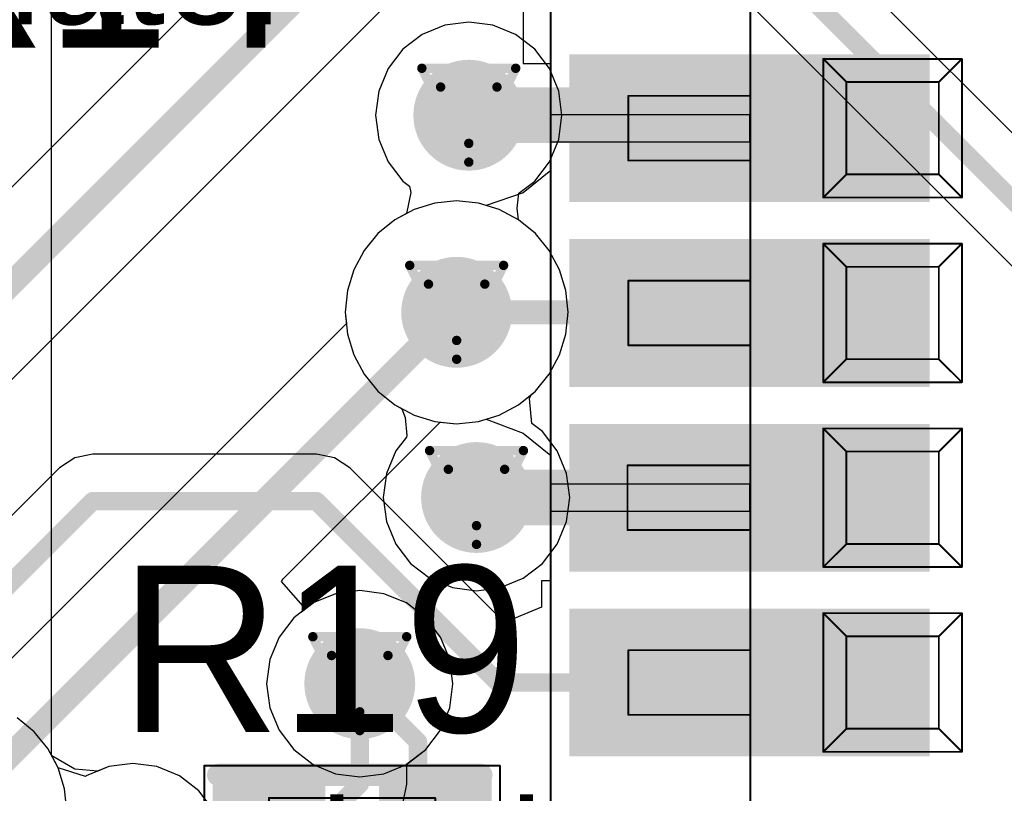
# Model space of a CAD drawing. Header units: millimetres. Extents: x 138 to 555, y 26 to 334.
# Tile 683 of 713: x 356.6 to 361.92, y 292.41 to 296.59. Entities that reach past the tile are written whole.
import ezdxf

# ---------------------------------------------------------------- set-up
doc = ezdxf.new("R2010")
doc.units = ezdxf.units.MM
for name, color, linetype in [('BottomLayer', 5, 'Continuous'), ('DrillDrawing', 1, 'Continuous'), ('Mechanical20', 56, 'Continuous'), ('Mechanical27', 56, 'Continuous'), ('MidLayer1', 16, 'Continuous'), ('MidLayer2', 76, 'Continuous'), ('MidLayer3', 90, 'Continuous'), ('MidLayer4', 156, 'Continuous'), ('MultiLayer', 9, 'Continuous'), ('TopLayer', 1, 'Continuous'), ('TopOverlay', 2, 'Continuous'), ('TopPaste', 8, 'Continuous'), ('TopSolder', 216, 'Continuous'), ('ViaHoleLayer', 16, 'Continuous')]:
    doc.layers.add(name, color=color, linetype=linetype)

# ---------------------------------------------------------------- blocks, each defined once
blk = doc.blocks.new('CON_SAMTEC_CLM_120_02_L_D_R__________C______503')
at = {"layer": 'Mechanical20', "const_width": 0.01}
blk.add_lwpolyline([(-2.35, -10.45), (-2.35, 10.45)], dxfattribs=at)
at = {"layer": 'Mechanical27', "const_width": 0.01}
for points in [[(-1.27, -10.215), (-1.27, 10.215)], [(-0.875, 6.125), (-0.875, 6.875)], [(-0.875, 6.875), (-0.125, 6.875)], [(-0.875, 6.875), (-0.75, 6.75)], [(-0.25, 6.75), (-0.125, 6.875)], [(-0.125, 6.125), (-0.125, 6.875)], [(-0.75, 6.75), (-0.25, 6.75)], [(-0.75, 6.25), (-0.75, 6.75)], [(-0.25, 6.25), (-0.25, 6.75)], [(-1.93, 6.675), (-1.275, 6.675)], [(-1.93, 6.325), (-1.93, 6.675)], [(-1.93, 6.325), (-1.275, 6.325)], [(-0.875, 6.125), (-0.75, 6.25)], [(-0.75, 6.25), (-0.25, 6.25)], [(-0.25, 6.25), (-0.125, 6.125)], [(-0.875, 6.125), (-0.125, 6.125)], [(-0.875, 5.125), (-0.875, 5.875)], [(-0.875, 5.875), (-0.125, 5.875)], [(-0.875, 5.875), (-0.75, 5.75)], [(-0.25, 5.75), (-0.125, 5.875)], [(-0.125, 5.125), (-0.125, 5.875)], [(-0.75, 5.75), (-0.25, 5.75)], [(-0.75, 5.25), (-0.75, 5.75)], [(-0.25, 5.25), (-0.25, 5.75)], [(-1.93, 5.325), (-1.93, 5.675)], [(-1.93, 5.675), (-1.275, 5.675)], [(-1.93, 5.325), (-1.275, 5.325)], [(-0.875, 5.125), (-0.75, 5.25)], [(-0.75, 5.25), (-0.25, 5.25)], [(-0.25, 5.25), (-0.125, 5.125)], [(-0.875, 5.125), (-0.125, 5.125)], [(-0.875, 4.125), (-0.875, 4.875)], [(-0.875, 4.875), (-0.125, 4.875)], [(-0.875, 4.875), (-0.75, 4.75)], [(-0.25, 4.75), (-0.125, 4.875)], [(-0.125, 4.125), (-0.125, 4.875)], [(-0.75, 4.75), (-0.25, 4.75)], [(-0.75, 4.25), (-0.75, 4.75)], [(-0.25, 4.25), (-0.25, 4.75)], [(-1.935, 4.325), (-1.935, 4.675)], [(-1.935, 4.675), (-1.28, 4.675)], [(-1.935, 4.325), (-1.28, 4.325)], [(-0.875, 4.125), (-0.75, 4.25)], [(-0.75, 4.25), (-0.25, 4.25)], [(-0.25, 4.25), (-0.125, 4.125)], [(-0.875, 4.125), (-0.125, 4.125)], [(-0.875, 3.125), (-0.875, 3.875)], [(-0.875, 3.875), (-0.125, 3.875)], [(-0.875, 3.875), (-0.75, 3.75)], [(-0.25, 3.75), (-0.125, 3.875)], [(-0.125, 3.125), (-0.125, 3.875)], [(-0.75, 3.75), (-0.25, 3.75)], [(-0.75, 3.25), (-0.75, 3.75)], [(-0.25, 3.25), (-0.25, 3.75)], [(-1.93, 3.325), (-1.93, 3.675)], [(-1.93, 3.675), (-1.275, 3.675)], [(-1.93, 3.325), (-1.275, 3.325)], [(-0.875, 3.125), (-0.75, 3.25)], [(-0.75, 3.25), (-0.25, 3.25)], [(-0.25, 3.25), (-0.125, 3.125)], [(-0.875, 3.125), (-0.125, 3.125)]]:
    blk.add_lwpolyline(points, dxfattribs=at)
at = {"layer": 'Mechanical27', "const_width": 0.005}
for points in [[(-0.8775, 6.875, 1), (-0.8725, 6.875, 1)], [(-0.8775, 6.875, 1), (-0.8725, 6.875, 1)], [(-0.8775, 6.875, 1), (-0.8725, 6.875, 1)], [(-0.1275, 6.875, 1), (-0.1225, 6.875, 1)], [(-0.1275, 6.875, 1), (-0.1225, 6.875, 1)], [(-0.1275, 6.875, 1), (-0.1225, 6.875, 1)], [(-0.7525, 6.75, 1), (-0.7475, 6.75, 1)], [(-0.7525, 6.75, 1), (-0.7475, 6.75, 1)], [(-0.7525, 6.75, 1), (-0.7475, 6.75, 1)], [(-0.2525, 6.75, 1), (-0.2475, 6.75, 1)], [(-0.2525, 6.75, 1), (-0.2475, 6.75, 1)], [(-0.2525, 6.75, 1), (-0.2475, 6.75, 1)], [(-1.9325, 6.675, 1), (-1.9275, 6.675, 1)], [(-1.9325, 6.675, 1), (-1.9275, 6.675, 1)], [(-1.2775, 6.675, 1), (-1.2725, 6.675, 1)], [(-1.9325, 6.325, 1), (-1.9275, 6.325, 1)], [(-1.9325, 6.325, 1), (-1.9275, 6.325, 1)], [(-1.2775, 6.325, 1), (-1.2725, 6.325, 1)], [(-0.7525, 6.25, 1), (-0.7475, 6.25, 1)], [(-0.7525, 6.25, 1), (-0.7475, 6.25, 1)], [(-0.7525, 6.25, 1), (-0.7475, 6.25, 1)], [(-0.2525, 6.25, 1), (-0.2475, 6.25, 1)], [(-0.2525, 6.25, 1), (-0.2475, 6.25, 1)], [(-0.2525, 6.25, 1), (-0.2475, 6.25, 1)], [(-0.8775, 6.125, 1), (-0.8725, 6.125, 1)], [(-0.8775, 6.125, 1), (-0.8725, 6.125, 1)], [(-0.8775, 6.125, 1), (-0.8725, 6.125, 1)], [(-0.1275, 6.125, 1), (-0.1225, 6.125, 1)], [(-0.1275, 6.125, 1), (-0.1225, 6.125, 1)], [(-0.1275, 6.125, 1), (-0.1225, 6.125, 1)], [(-0.8775, 5.875, 1), (-0.8725, 5.875, 1)], [(-0.8775, 5.875, 1), (-0.8725, 5.875, 1)], [(-0.8775, 5.875, 1), (-0.8725, 5.875, 1)], [(-0.1275, 5.875, 1), (-0.1225, 5.875, 1)], [(-0.1275, 5.875, 1), (-0.1225, 5.875, 1)], [(-0.1275, 5.875, 1), (-0.1225, 5.875, 1)], [(-0.7525, 5.75, 1), (-0.7475, 5.75, 1)], [(-0.7525, 5.75, 1), (-0.7475, 5.75, 1)], [(-0.7525, 5.75, 1), (-0.7475, 5.75, 1)], [(-0.2525, 5.75, 1), (-0.2475, 5.75, 1)], [(-0.2525, 5.75, 1), (-0.2475, 5.75, 1)], [(-0.2525, 5.75, 1), (-0.2475, 5.75, 1)], [(-1.9325, 5.675, 1), (-1.9275, 5.675, 1)], [(-1.9325, 5.675, 1), (-1.9275, 5.675, 1)], [(-1.2775, 5.675, 1), (-1.2725, 5.675, 1)], [(-1.9325, 5.325, 1), (-1.9275, 5.325, 1)], [(-1.9325, 5.325, 1), (-1.9275, 5.325, 1)], [(-1.2775, 5.325, 1), (-1.2725, 5.325, 1)], [(-0.7525, 5.25, 1), (-0.7475, 5.25, 1)], [(-0.7525, 5.25, 1), (-0.7475, 5.25, 1)], [(-0.7525, 5.25, 1), (-0.7475, 5.25, 1)], [(-0.2525, 5.25, 1), (-0.2475, 5.25, 1)], [(-0.2525, 5.25, 1), (-0.2475, 5.25, 1)], [(-0.2525, 5.25, 1), (-0.2475, 5.25, 1)], [(-0.8775, 5.125, 1), (-0.8725, 5.125, 1)], [(-0.8775, 5.125, 1), (-0.8725, 5.125, 1)], [(-0.8775, 5.125, 1), (-0.8725, 5.125, 1)], [(-0.1275, 5.125, 1), (-0.1225, 5.125, 1)], [(-0.1275, 5.125, 1), (-0.1225, 5.125, 1)], [(-0.1275, 5.125, 1), (-0.1225, 5.125, 1)], [(-0.8775, 4.875, 1), (-0.8725, 4.875, 1)], [(-0.8775, 4.875, 1), (-0.8725, 4.875, 1)], [(-0.8775, 4.875, 1), (-0.8725, 4.875, 1)], [(-0.1275, 4.875, 1), (-0.1225, 4.875, 1)], [(-0.1275, 4.875, 1), (-0.1225, 4.875, 1)], [(-0.1275, 4.875, 1), (-0.1225, 4.875, 1)], [(-0.7525, 4.75, 1), (-0.7475, 4.75, 1)], [(-0.7525, 4.75, 1), (-0.7475, 4.75, 1)], [(-0.7525, 4.75, 1), (-0.7475, 4.75, 1)], [(-0.2525, 4.75, 1), (-0.2475, 4.75, 1)], [(-0.2525, 4.75, 1), (-0.2475, 4.75, 1)], [(-0.2525, 4.75, 1), (-0.2475, 4.75, 1)], [(-1.9375, 4.675, 1), (-1.9325, 4.675, 1)], [(-1.9375, 4.675, 1), (-1.9325, 4.675, 1)], [(-1.2825, 4.675, 1), (-1.2775, 4.675, 1)], [(-1.9375, 4.325, 1), (-1.9325, 4.325, 1)], [(-1.9375, 4.325, 1), (-1.9325, 4.325, 1)], [(-1.2825, 4.325, 1), (-1.2775, 4.325, 1)], [(-0.7525, 4.25, 1), (-0.7475, 4.25, 1)], [(-0.7525, 4.25, 1), (-0.7475, 4.25, 1)], [(-0.7525, 4.25, 1), (-0.7475, 4.25, 1)], [(-0.2525, 4.25, 1), (-0.2475, 4.25, 1)], [(-0.2525, 4.25, 1), (-0.2475, 4.25, 1)], [(-0.2525, 4.25, 1), (-0.2475, 4.25, 1)], [(-0.8775, 4.125, 1), (-0.8725, 4.125, 1)], [(-0.8775, 4.125, 1), (-0.8725, 4.125, 1)], [(-0.8775, 4.125, 1), (-0.8725, 4.125, 1)], [(-0.1275, 4.125, 1), (-0.1225, 4.125, 1)], [(-0.1275, 4.125, 1), (-0.1225, 4.125, 1)], [(-0.1275, 4.125, 1), (-0.1225, 4.125, 1)], [(-0.8775, 3.875, 1), (-0.8725, 3.875, 1)], [(-0.8775, 3.875, 1), (-0.8725, 3.875, 1)], [(-0.8775, 3.875, 1), (-0.8725, 3.875, 1)], [(-0.1275, 3.875, 1), (-0.1225, 3.875, 1)], [(-0.1275, 3.875, 1), (-0.1225, 3.875, 1)], [(-0.1275, 3.875, 1), (-0.1225, 3.875, 1)], [(-0.7525, 3.75, 1), (-0.7475, 3.75, 1)], [(-0.7525, 3.75, 1), (-0.7475, 3.75, 1)], [(-0.7525, 3.75, 1), (-0.7475, 3.75, 1)], [(-0.2525, 3.75, 1), (-0.2475, 3.75, 1)], [(-0.2525, 3.75, 1), (-0.2475, 3.75, 1)], [(-0.2525, 3.75, 1), (-0.2475, 3.75, 1)], [(-1.9325, 3.675, 1), (-1.9275, 3.675, 1)], [(-1.9325, 3.675, 1), (-1.9275, 3.675, 1)], [(-1.2775, 3.675, 1), (-1.2725, 3.675, 1)], [(-1.9325, 3.325, 1), (-1.9275, 3.325, 1)], [(-1.9325, 3.325, 1), (-1.9275, 3.325, 1)], [(-1.2775, 3.325, 1), (-1.2725, 3.325, 1)], [(-0.7525, 3.25, 1), (-0.7475, 3.25, 1)], [(-0.7525, 3.25, 1), (-0.7475, 3.25, 1)], [(-0.7525, 3.25, 1), (-0.7475, 3.25, 1)], [(-0.2525, 3.25, 1), (-0.2475, 3.25, 1)], [(-0.2525, 3.25, 1), (-0.2475, 3.25, 1)], [(-0.2525, 3.25, 1), (-0.2475, 3.25, 1)], [(-0.8775, 3.125, 1), (-0.8725, 3.125, 1)], [(-0.8775, 3.125, 1), (-0.8725, 3.125, 1)], [(-0.8775, 3.125, 1), (-0.8725, 3.125, 1)], [(-0.1275, 3.125, 1), (-0.1225, 3.125, 1)], [(-0.1275, 3.125, 1), (-0.1225, 3.125, 1)], [(-0.1275, 3.125, 1), (-0.1225, 3.125, 1)]]:
    blk.add_lwpolyline(points, format="xyb", close=True, dxfattribs=at)
at = {"layer": 'TopLayer'}
for points in [[(-0.35, 6.85), (-2.2, 6.85), (-0.35, 6.15), (-2.2, 6.15)], [(-0.35, 5.85), (-2.2, 5.85), (-0.35, 5.15), (-2.2, 5.15)], [(-0.35, 4.85), (-2.2, 4.85), (-0.35, 4.15), (-2.2, 4.15)], [(-0.35, 3.85), (-2.2, 3.85), (-0.35, 3.15), (-2.2, 3.15)]]:
    blk.add_solid(points, dxfattribs=at)
at = {"layer": 'TopPaste'}
for points in [[(-0.35, 6.85), (-2.2, 6.85), (-0.35, 6.15), (-2.2, 6.15)], [(-0.35, 5.85), (-2.2, 5.85), (-0.35, 5.15), (-2.2, 5.15)], [(-0.35, 4.85), (-2.2, 4.85), (-0.35, 4.15), (-2.2, 4.15)], [(-0.35, 3.85), (-2.2, 3.85), (-0.35, 3.15), (-2.2, 3.15)]]:
    blk.add_solid(points, dxfattribs=at)
at = {"layer": 'TopSolder'}
for points in [[(-0.3, 6.9), (-2.25, 6.9), (-0.3, 6.1), (-2.25, 6.1)], [(-0.3, 5.9), (-2.25, 5.9), (-0.3, 5.1), (-2.25, 5.1)], [(-0.3, 4.9), (-2.25, 4.9), (-0.3, 4.1), (-2.25, 4.1)], [(-0.3, 3.9), (-2.25, 3.9), (-0.3, 3.1), (-2.25, 3.1)]]:
    blk.add_solid(points, dxfattribs=at)
blk = doc.blocks.new('R0402_725')
at = {"layer": 'Mechanical20', "const_width": 0.01}
for points in [[(-0.8, -0.475), (-0.8, 0.475)], [(-0.8, 0.475), (0.8, 0.475)], [(0.8, -0.475), (0.8, 0.475)], [(-0.8, -0.475), (0.8, -0.475)]]:
    blk.add_lwpolyline(points, dxfattribs=at)
at = {"layer": 'Mechanical20', "const_width": 0.005}
for points in [[(-0.8025, 0.475, 1), (-0.7975, 0.475, 1)], [(-0.8025, 0.475, 1), (-0.7975, 0.475, 1)], [(0.7975, 0.475, 1), (0.8025, 0.475, 1)], [(0.7975, 0.475, 1), (0.8025, 0.475, 1)], [(-0.8025, -0.475, 1), (-0.7975, -0.475, 1)], [(-0.8025, -0.475, 1), (-0.7975, -0.475, 1)], [(0.7975, -0.475, 1), (0.8025, -0.475, 1)], [(0.7975, -0.475, 1), (0.8025, -0.475, 1)]]:
    blk.add_lwpolyline(points, format="xyb", close=True, dxfattribs=at)
at = {"layer": 'Mechanical27', "const_width": 0.01}
for points in [[(-0.45, -0.3), (-0.45, 0.3)], [(-0.45, 0.3), (0.45, 0.3)], [(0.45, -0.3), (0.45, 0.3)], [(-0.45, -0.3), (0.45, -0.3)]]:
    blk.add_lwpolyline(points, dxfattribs=at)
at = {"layer": 'Mechanical27', "const_width": 0.005}
for points in [[(-0.4525, 0.3, 1), (-0.4475, 0.3, 1)], [(-0.4525, 0.3, 1), (-0.4475, 0.3, 1)], [(0.4475, 0.3, 1), (0.4525, 0.3, 1)], [(0.4475, 0.3, 1), (0.4525, 0.3, 1)], [(-0.4525, -0.3, 1), (-0.4475, -0.3, 1)], [(-0.4525, -0.3, 1), (-0.4475, -0.3, 1)], [(0.4475, -0.3, 1), (0.4525, -0.3, 1)], [(0.4475, -0.3, 1), (0.4525, -0.3, 1)]]:
    blk.add_lwpolyline(points, format="xyb", close=True, dxfattribs=at)
at = {"layer": 'TopLayer'}
for points in [[(-0.195, -0.35), (-0.195, 0.35), (-0.705, -0.35), (-0.705, 0.35)], [(0.705, -0.35), (0.705, 0.35), (0.195, -0.35), (0.195, 0.35)]]:
    blk.add_solid(points, dxfattribs=at)
at = {"layer": 'TopOverlay', "const_width": 0.12}
for points in [[(-0.725, 0.425), (0.7, 0.425)], [(-0.725, -0.425), (0.725, -0.425)]]:
    blk.add_lwpolyline(points, dxfattribs=at)
at = {"layer": 'TopOverlay', "const_width": 0.06}
for points in [[(-0.755, 0.425, 1), (-0.695, 0.425, 1)], [(0.67, 0.425, 1), (0.73, 0.425, 1)], [(-0.755, -0.425, 1), (-0.695, -0.425, 1)], [(0.695, -0.425, 1), (0.755, -0.425, 1)]]:
    blk.add_lwpolyline(points, format="xyb", close=True, dxfattribs=at)
at = {"layer": 'TopPaste'}
for points in [[(-0.195, -0.35), (-0.195, 0.35), (-0.705, -0.35), (-0.705, 0.35)], [(0.705, -0.35), (0.705, 0.35), (0.195, -0.35), (0.195, 0.35)]]:
    blk.add_solid(points, dxfattribs=at)
at = {"layer": 'TopSolder'}
for points in [[(-0.145, -0.4), (-0.145, 0.4), (-0.755, -0.4), (-0.755, 0.4)], [(0.755, -0.4), (0.755, 0.4), (0.145, -0.4), (0.145, 0.4)]]:
    blk.add_solid(points, dxfattribs=at)

msp = doc.modelspace()

# ---------------------------------------------------------------- linework, layer by layer
at = {"layer": 'BottomLayer'}
for p, q in [((364.4121, 293.5362), (360.4271, 297.5212)), ((360.1413, 297.0861), (364.1057, 293.1217)), ((358.9614, 295.614), (358.8437, 295.6024)), ((359.079, 295.6024), (358.9614, 295.614)), ((358.7306, 295.5681), (358.6264, 295.5124)), ((358.8437, 295.6024), (358.7306, 295.5681)), ((359.1921, 295.5681), (359.079, 295.6024)), ((359.2963, 295.5124), (359.1921, 295.5681)), ((358.6264, 295.5124), (358.5351, 295.4374)), ((359.3877, 295.4374), (359.2963, 295.5124)), ((358.5351, 295.4374), (358.4601, 295.346)), ((359.4627, 295.346), (359.3877, 295.4374)), ((358.4601, 295.346), (358.4044, 295.2418)), ((359.5184, 295.2418), (359.4627, 295.346)), ((358.4044, 295.2418), (358.3701, 295.1287)), ((359.5527, 295.1287), (359.5184, 295.2418)), ((358.3701, 295.1287), (358.3585, 295.0111)), ((359.5643, 295.0111), (359.5527, 295.1287)), ((358.3585, 295.0111), (358.3644, 294.951)), ((359.5527, 294.8934), (359.5643, 295.0111)), ((358.3644, 294.951), (356.3235, 292.9101)), ((359.5184, 294.7803), (359.5527, 294.8934)), ((359.4627, 294.6761), (359.5184, 294.7803)), ((359.3877, 294.5847), (359.4627, 294.6761)), ((359.2963, 294.5098), (359.3877, 294.5847)), ((359.1921, 294.4541), (359.2963, 294.5098)), ((359.079, 294.4197), (359.1921, 294.4541)), ((358.0227, 293.5681), (358.8716, 294.417)), ((358.8716, 294.417), (358.9614, 294.4082)), ((358.9614, 294.4082), (359.079, 294.4197)), ((358.0141, 293.5547), (358.0227, 293.5681)), ((358.144, 293.4066), (358.0141, 293.5547)), ((358.3066, 293.4883), (358.1849, 293.4379)), ((358.4371, 293.5055), (358.3066, 293.4883)), ((358.5676, 293.4883), (358.4371, 293.5055)), ((358.6892, 293.4379), (358.5676, 293.4883)), ((358.1849, 293.4379), (358.144, 293.4066)), ((358.7937, 293.3578), (358.6892, 293.4379)), ((358.8738, 293.2533), (358.7937, 293.3578)), ((358.9242, 293.1317), (358.8738, 293.2533)), ((358.9414, 293.0012), (358.9242, 293.1317)), ((358.9242, 292.8707), (358.9414, 293.0012)), ((358.8738, 292.749), (358.9242, 292.8707)), ((358.7937, 292.6446), (358.8738, 292.749)), ((358.692, 292.5665), (358.7937, 292.6446)), ((358.692, 292.4582), (358.692, 292.5665)), ((358.6726, 292.3607), (358.692, 292.4582))]:
    msp.add_line(p, q, dxfattribs=at)
for points, const_width in [([(360.2468, 297.341), (364.5933, 292.9946)], 0.1), ([(356.2486, 292.3146), (358.9451, 295.0111)], 0.13), ([(358.9451, 295.0111), (358.9614, 295.0111)], 0.13), ([(358.4371, 292.4582), (358.4371, 293.0012)], 0.1), ([(357.5906, 291.6118), (358.4371, 292.4582)], 0.1)]:
    msp.add_lwpolyline(points, dxfattribs=dict(at, const_width=const_width))
for points, const_width in [([(358.8771, 296.0778, 1), (359.1771, 296.0778, 1)], 0.3), ([(358.8114, 295.0111, 1), (359.1114, 295.0111, 1)], 0.3), ([(358.9126, 295.0111, 1), (358.9776, 295.0111, 1)], 0.065), ([(358.9126, 295.0111, 1), (358.9776, 295.0111, 1)], 0.065), ([(358.9289, 295.0111, 1), (358.9939, 295.0111, 1)], 0.065), ([(358.9188, 294.0088, 1), (359.2188, 294.0088, 1)], 0.3), ([(358.2871, 293.0012, 1), (358.5871, 293.0012, 1)], 0.3), ([(358.4121, 293.0012, 1), (358.4621, 293.0012, 1)], 0.05), ([(358.4121, 292.4582, 1), (358.4621, 292.4582, 1)], 0.05), ([(358.4121, 292.4582, 1), (358.4621, 292.4582, 1)], 0.05)]:
    msp.add_lwpolyline(points, format="xyb", close=True, dxfattribs=dict(at, const_width=const_width))
at = {"layer": 'DrillDrawing', "const_width": 0.0508}
for points in [[(358.7731, 296.3318), (359.2811, 296.3318)], [(358.7731, 296.3318), (359.0271, 295.8238)], [(359.0271, 295.8238), (359.2811, 296.3318)], [(358.8747, 296.2302), (359.1795, 296.2302)], [(358.8747, 296.2302), (359.0271, 295.9254)], [(359.0271, 295.9254), (359.1795, 296.2302)], [(358.7074, 295.2651), (359.2154, 295.2651)], [(358.7074, 295.2651), (358.9614, 294.7571)], [(358.9614, 294.7571), (359.2154, 295.2651)], [(358.809, 295.1635), (359.1138, 295.1635)], [(358.809, 295.1635), (358.9614, 294.8587)], [(358.9614, 294.8587), (359.1138, 295.1635)], [(358.8148, 294.2628), (359.3228, 294.2628)], [(358.8148, 294.2628), (359.0688, 293.7548)], [(359.0688, 293.7548), (359.3228, 294.2628)], [(358.9164, 294.1612), (359.2212, 294.1612)], [(358.9164, 294.1612), (359.0688, 293.8564)], [(359.0688, 293.8564), (359.2212, 294.1612)], [(358.1831, 293.2552), (358.6911, 293.2552)], [(358.1831, 293.2552), (358.4371, 292.7472)], [(358.4371, 292.7472), (358.6911, 293.2552)], [(358.2847, 293.1536), (358.5895, 293.1536)], [(358.2847, 293.1536), (358.4371, 292.8488)], [(358.4371, 292.8488), (358.5895, 293.1536)]]:
    msp.add_lwpolyline(points, dxfattribs=at)
at = {"layer": 'DrillDrawing', "const_width": 0.0254}
for points in [[(358.7604, 296.3318, 1), (358.7858, 296.3318, 1)], [(358.7604, 296.3318, 1), (358.7858, 296.3318, 1)], [(359.2684, 296.3318, 1), (359.2938, 296.3318, 1)], [(359.2684, 296.3318, 1), (359.2938, 296.3318, 1)], [(358.862, 296.2302, 1), (358.8874, 296.2302, 1)], [(358.862, 296.2302, 1), (358.8874, 296.2302, 1)], [(359.1668, 296.2302, 1), (359.1922, 296.2302, 1)], [(359.1668, 296.2302, 1), (359.1922, 296.2302, 1)], [(359.0144, 295.9254, 1), (359.0398, 295.9254, 1)], [(359.0144, 295.9254, 1), (359.0398, 295.9254, 1)], [(359.0144, 295.8238, 1), (359.0398, 295.8238, 1)], [(359.0144, 295.8238, 1), (359.0398, 295.8238, 1)], [(358.6947, 295.2651, 1), (358.7201, 295.2651, 1)], [(358.6947, 295.2651, 1), (358.7201, 295.2651, 1)], [(359.2027, 295.2651, 1), (359.2281, 295.2651, 1)], [(359.2027, 295.2651, 1), (359.2281, 295.2651, 1)], [(358.7963, 295.1635, 1), (358.8217, 295.1635, 1)], [(358.7963, 295.1635, 1), (358.8217, 295.1635, 1)], [(359.1011, 295.1635, 1), (359.1265, 295.1635, 1)], [(359.1011, 295.1635, 1), (359.1265, 295.1635, 1)], [(358.9487, 294.8587, 1), (358.9741, 294.8587, 1)], [(358.9487, 294.8587, 1), (358.9741, 294.8587, 1)], [(358.9487, 294.7571, 1), (358.9741, 294.7571, 1)], [(358.9487, 294.7571, 1), (358.9741, 294.7571, 1)], [(358.8021, 294.2628, 1), (358.8275, 294.2628, 1)], [(358.8021, 294.2628, 1), (358.8275, 294.2628, 1)], [(359.3101, 294.2628, 1), (359.3355, 294.2628, 1)], [(359.3101, 294.2628, 1), (359.3355, 294.2628, 1)], [(358.9037, 294.1612, 1), (358.9291, 294.1612, 1)], [(358.9037, 294.1612, 1), (358.9291, 294.1612, 1)], [(359.2085, 294.1612, 1), (359.2339, 294.1612, 1)], [(359.2085, 294.1612, 1), (359.2339, 294.1612, 1)], [(359.0561, 293.8564, 1), (359.0815, 293.8564, 1)], [(359.0561, 293.8564, 1), (359.0815, 293.8564, 1)], [(359.0561, 293.7548, 1), (359.0815, 293.7548, 1)], [(359.0561, 293.7548, 1), (359.0815, 293.7548, 1)], [(358.1704, 293.2552, 1), (358.1958, 293.2552, 1)], [(358.1704, 293.2552, 1), (358.1958, 293.2552, 1)], [(358.6784, 293.2552, 1), (358.7038, 293.2552, 1)], [(358.6784, 293.2552, 1), (358.7038, 293.2552, 1)], [(358.272, 293.1536, 1), (358.2974, 293.1536, 1)], [(358.272, 293.1536, 1), (358.2974, 293.1536, 1)], [(358.5768, 293.1536, 1), (358.6022, 293.1536, 1)], [(358.5768, 293.1536, 1), (358.6022, 293.1536, 1)], [(358.4244, 292.8488, 1), (358.4498, 292.8488, 1)], [(358.4244, 292.8488, 1), (358.4498, 292.8488, 1)], [(358.4244, 292.7472, 1), (358.4498, 292.7472, 1)], [(358.4244, 292.7472, 1), (358.4498, 292.7472, 1)]]:
    msp.add_lwpolyline(points, format="xyb", close=True, dxfattribs=at)
at = {"layer": 'MidLayer1'}
for p, q in [((356.7686, 292.6146), (356.7686, 298.329)), ((358.8965, 296.5649), (358.7749, 296.5145)), ((359.0271, 296.5821), (358.8965, 296.5649)), ((359.1576, 296.5649), (359.0271, 296.5821)), ((359.2792, 296.5145), (359.1576, 296.5649)), ((358.7749, 296.5145), (358.6705, 296.4344)), ((359.3837, 296.4344), (359.2792, 296.5145)), ((358.6705, 296.4344), (358.5903, 296.3299)), ((359.4638, 296.3299), (359.3837, 296.4344)), ((358.5903, 296.3299), (358.5399, 296.2083)), ((359.5142, 296.2083), (359.4638, 296.3299)), ((358.5399, 296.2083), (358.5228, 296.0778)), ((359.5314, 296.0778), (359.5142, 296.2083)), ((358.5228, 296.0778), (358.5399, 295.9472)), ((359.5142, 295.9472), (359.5314, 296.0778)), ((358.5399, 295.9472), (358.5903, 295.8256)), ((359.4638, 295.8256), (359.5142, 295.9472)), ((358.5903, 295.8256), (358.6705, 295.7212)), ((359.3837, 295.7212), (359.4638, 295.8256)), ((358.6705, 295.7212), (358.7065, 295.6935)), ((359.298, 295.6554), (359.3837, 295.7212)), ((358.713, 295.6601), (358.6898, 295.5462)), ((358.7065, 295.6935), (358.713, 295.6601)), ((359.2882, 295.5738), (359.298, 295.6554)), ((359.2963, 295.5124), (359.2882, 295.5738)), ((358.6264, 295.5124), (358.5351, 295.4374)), ((358.6898, 295.5462), (358.6264, 295.5124)), ((359.3877, 295.4374), (359.2963, 295.5124)), ((358.5351, 295.4374), (358.4601, 295.346)), ((359.4627, 295.346), (359.3877, 295.4374)), ((358.4601, 295.346), (358.4044, 295.2418)), ((359.5184, 295.2418), (359.4627, 295.346)), ((358.4044, 295.2418), (358.3701, 295.1287)), ((359.5527, 295.1287), (359.5184, 295.2418)), ((358.3701, 295.1287), (358.3585, 295.0111)), ((359.5643, 295.0111), (359.5527, 295.1287)), ((358.3585, 295.0111), (358.3701, 294.8934)), ((359.5527, 294.8934), (359.5643, 295.0111)), ((358.3701, 294.8934), (358.4044, 294.7803)), ((359.5184, 294.7803), (359.5527, 294.8934)), ((358.4044, 294.7803), (358.4601, 294.6761)), ((359.4627, 294.6761), (359.5184, 294.7803)), ((358.4601, 294.6761), (358.5351, 294.5847)), ((359.3877, 294.5847), (359.4627, 294.6761)), ((358.5351, 294.5847), (358.6264, 294.5098)), ((359.3562, 294.5439), (359.3639, 294.5652)), ((359.3685, 294.409), (359.3562, 294.5439)), ((359.3639, 294.5652), (359.3877, 294.5847)), ((358.6264, 294.5098), (358.6649, 294.4892)), ((358.6649, 294.4892), (358.6827, 294.4425)), ((358.6827, 294.4425), (358.6922, 294.3436)), ((359.4254, 294.3654), (359.3685, 294.409)), ((358.6896, 294.336), (358.632, 294.2609)), ((358.6922, 294.3436), (358.6896, 294.336)), ((359.5055, 294.2609), (359.4254, 294.3654)), ((358.632, 294.2609), (358.5816, 294.1393)), ((359.5559, 294.1393), (359.5055, 294.2609)), ((358.5816, 294.1393), (358.5644, 294.0088)), ((359.5731, 294.0088), (359.5559, 294.1393)), ((358.5644, 294.0088), (358.5816, 293.8783)), ((359.5559, 293.8783), (359.5731, 294.0088)), ((358.5816, 293.8783), (358.632, 293.7566)), ((359.5055, 293.7566), (359.5559, 293.8783)), ((358.632, 293.7566), (358.7122, 293.6522)), ((359.4254, 293.6522), (359.5055, 293.7566)), ((358.7122, 293.6522), (358.8166, 293.572)), ((359.3209, 293.572), (359.4254, 293.6522)), ((358.8166, 293.572), (358.9382, 293.5216)), ((359.1993, 293.5216), (359.3209, 293.572)), ((358.3066, 293.4883), (358.1849, 293.4379)), ((358.4371, 293.5055), (358.3066, 293.4883)), ((358.5676, 293.4883), (358.4371, 293.5055)), ((358.6892, 293.4379), (358.5676, 293.4883)), ((358.9382, 293.5216), (359.0688, 293.5045)), ((359.0688, 293.5045), (359.1993, 293.5216)), ((358.1849, 293.4379), (358.0805, 293.3578)), ((358.7937, 293.3578), (358.6892, 293.4379)), ((358.0805, 293.3578), (358.0003, 293.2533)), ((358.8738, 293.2533), (358.7937, 293.3578)), ((358.0003, 293.2533), (357.95, 293.1317)), ((358.9242, 293.1317), (358.8738, 293.2533)), ((357.95, 293.1317), (357.9328, 293.0012)), ((358.9414, 293.0012), (358.9242, 293.1317)), ((357.9328, 293.0012), (357.95, 292.8707)), ((358.9242, 292.8707), (358.9414, 293.0012)), ((357.95, 292.8707), (358.0003, 292.749)), ((358.8738, 292.749), (358.9242, 292.8707)), ((358.0003, 292.749), (358.0805, 292.6446)), ((358.7937, 292.6446), (358.8738, 292.749)), ((358.0805, 292.6446), (358.1849, 292.5644)), ((358.6892, 292.5644), (358.7937, 292.6446)), ((356.8056, 292.5453), (356.7686, 292.6146)), ((357.209, 292.5693), (357.0784, 292.5521)), ((357.3395, 292.5521), (357.209, 292.5693)), ((356.9525, 292.4985), (356.8056, 292.5453)), ((357.0784, 292.5521), (356.9568, 292.5017)), ((357.4611, 292.5017), (357.3395, 292.5521)), ((358.1849, 292.5644), (358.3066, 292.5141)), ((358.3066, 292.5141), (358.4371, 292.4969)), ((358.4371, 292.4969), (358.5676, 292.5141)), ((358.5676, 292.5141), (358.6892, 292.5644)), ((356.9568, 292.5017), (356.9525, 292.4985)), ((357.5656, 292.4216), (357.4611, 292.5017)), ((357.6457, 292.3172), (357.5656, 292.4216))]:
    msp.add_line(p, q, dxfattribs=at)
at = {"layer": 'MidLayer1', "const_width": 0.3}
for points in [[(358.8771, 296.0778, 1), (359.1771, 296.0778, 1)], [(358.8114, 295.0111, 1), (359.1114, 295.0111, 1)], [(358.9188, 294.0088, 1), (359.2188, 294.0088, 1)], [(358.2871, 293.0012, 1), (358.5871, 293.0012, 1)]]:
    msp.add_lwpolyline(points, format="xyb", close=True, dxfattribs=at)
at = {"layer": 'MidLayer2'}
for p, q in [((358.9614, 295.614), (358.8437, 295.6024)), ((359.079, 295.6024), (358.9614, 295.614)), ((358.7306, 295.5681), (358.6264, 295.5124)), ((358.8437, 295.6024), (358.7306, 295.5681)), ((359.1921, 295.5681), (359.079, 295.6024)), ((359.2963, 295.5124), (359.1921, 295.5681)), ((358.6264, 295.5124), (358.5351, 295.4374)), ((359.3877, 295.4374), (359.2963, 295.5124)), ((358.5351, 295.4374), (358.4601, 295.346)), ((359.4627, 295.346), (359.3877, 295.4374)), ((358.4601, 295.346), (358.4044, 295.2418)), ((359.5184, 295.2418), (359.4627, 295.346)), ((358.4044, 295.2418), (358.3701, 295.1287)), ((359.5527, 295.1287), (359.5184, 295.2418)), ((358.3701, 295.1287), (358.3585, 295.0111)), ((359.5643, 295.0111), (359.5527, 295.1287)), ((358.3585, 295.0111), (358.3701, 294.8934)), ((359.5527, 294.8934), (359.5643, 295.0111)), ((358.3701, 294.8934), (358.4044, 294.7803)), ((359.5184, 294.7803), (359.5527, 294.8934)), ((358.4044, 294.7803), (358.4601, 294.6761)), ((359.4627, 294.6761), (359.5184, 294.7803)), ((358.4601, 294.6761), (358.5351, 294.5847)), ((359.3877, 294.5847), (359.4627, 294.6761)), ((358.5351, 294.5847), (358.6264, 294.5098)), ((359.2963, 294.5098), (359.3877, 294.5847)), ((358.6264, 294.5098), (358.7306, 294.4541)), ((359.1921, 294.4541), (359.2963, 294.5098)), ((358.7306, 294.4541), (358.8437, 294.4197)), ((359.079, 294.4197), (359.1921, 294.4541)), ((358.8437, 294.4197), (358.9614, 294.4082)), ((358.9614, 294.4082), (359.079, 294.4197)), ((358.3066, 293.4883), (358.1849, 293.4379)), ((358.4371, 293.5055), (358.3066, 293.4883)), ((358.5676, 293.4883), (358.4371, 293.5055)), ((358.6892, 293.4379), (358.5676, 293.4883)), ((358.1849, 293.4379), (358.0805, 293.3578)), ((358.7937, 293.3578), (358.6892, 293.4379)), ((358.0805, 293.3578), (358.0003, 293.2533)), ((358.8738, 293.2533), (358.7937, 293.3578)), ((358.0003, 293.2533), (357.95, 293.1317)), ((358.9242, 293.1317), (358.8738, 293.2533)), ((357.95, 293.1317), (357.9328, 293.0012)), ((358.9414, 293.0012), (358.9242, 293.1317)), ((357.9328, 293.0012), (357.95, 292.8707)), ((358.9242, 292.8707), (358.9414, 293.0012)), ((357.95, 292.8707), (358.0003, 292.749)), ((358.8738, 292.749), (358.9242, 292.8707)), ((356.6749, 292.7409), (356.5836, 292.8159)), ((356.7499, 292.6496), (356.6749, 292.7409)), ((358.0003, 292.749), (358.0805, 292.6446)), ((358.7937, 292.6446), (358.8738, 292.749)), ((356.7705, 292.6109), (356.7499, 292.6496)), ((358.0805, 292.6446), (358.1849, 292.5644)), ((358.6892, 292.5644), (358.7937, 292.6446)), ((356.8948, 292.5381), (356.7705, 292.6109)), ((357.209, 292.5693), (357.0784, 292.5521)), ((357.3395, 292.5521), (357.209, 292.5693)), ((357.0199, 292.5279), (356.8948, 292.5381)), ((357.0784, 292.5521), (357.0199, 292.5279)), ((357.4611, 292.5017), (357.3395, 292.5521)), ((358.1849, 292.5644), (358.3066, 292.5141)), ((358.3066, 292.5141), (358.4371, 292.4969)), ((358.4371, 292.4969), (358.5676, 292.5141)), ((358.5676, 292.5141), (358.6892, 292.5644)), ((357.5656, 292.4216), (357.4611, 292.5017)), ((357.6457, 292.3172), (357.5656, 292.4216))]:
    msp.add_line(p, q, dxfattribs=at)
at = {"layer": 'MidLayer2', "const_width": 0.3}
for points in [[(358.8771, 296.0778, 1), (359.1771, 296.0778, 1)], [(358.8114, 295.0111, 1), (359.1114, 295.0111, 1)], [(358.9188, 294.0088, 1), (359.2188, 294.0088, 1)], [(358.2871, 293.0012, 1), (358.5871, 293.0012, 1)]]:
    msp.add_lwpolyline(points, format="xyb", close=True, dxfattribs=at)
at = {"layer": 'MidLayer3'}
for p, q in [((358.9614, 295.614), (358.8437, 295.6024)), ((359.079, 295.6024), (358.9614, 295.614)), ((358.7306, 295.5681), (358.6264, 295.5124)), ((358.8437, 295.6024), (358.7306, 295.5681)), ((359.1921, 295.5681), (359.079, 295.6024)), ((359.2963, 295.5124), (359.1921, 295.5681)), ((358.6264, 295.5124), (358.5351, 295.4374)), ((359.3877, 295.4374), (359.2963, 295.5124)), ((358.5351, 295.4374), (358.4601, 295.346)), ((359.4627, 295.346), (359.3877, 295.4374)), ((358.4601, 295.346), (358.4044, 295.2418)), ((359.5184, 295.2418), (359.4627, 295.346)), ((358.4044, 295.2418), (358.3701, 295.1287)), ((359.5527, 295.1287), (359.5184, 295.2418)), ((358.3701, 295.1287), (358.3585, 295.0111)), ((359.5643, 295.0111), (359.5527, 295.1287)), ((358.3585, 295.0111), (358.3701, 294.8934)), ((359.5527, 294.8934), (359.5643, 295.0111)), ((358.3701, 294.8934), (358.4044, 294.7803)), ((359.5184, 294.7803), (359.5527, 294.8934)), ((358.4044, 294.7803), (358.4601, 294.6761)), ((359.4627, 294.6761), (359.5184, 294.7803)), ((358.4601, 294.6761), (358.5351, 294.5847)), ((359.3877, 294.5847), (359.4627, 294.6761)), ((358.5351, 294.5847), (358.6264, 294.5098)), ((359.2963, 294.5098), (359.3877, 294.5847)), ((358.6264, 294.5098), (358.7306, 294.4541)), ((359.1921, 294.4541), (359.2963, 294.5098)), ((358.7306, 294.4541), (358.8437, 294.4197)), ((359.079, 294.4197), (359.1921, 294.4541)), ((358.8437, 294.4197), (358.9614, 294.4082)), ((358.9614, 294.4082), (359.079, 294.4197)), ((358.3066, 293.4883), (358.1849, 293.4379)), ((358.4371, 293.5055), (358.3066, 293.4883)), ((358.5676, 293.4883), (358.4371, 293.5055)), ((358.6892, 293.4379), (358.5676, 293.4883)), ((358.1849, 293.4379), (358.0805, 293.3578)), ((358.7937, 293.3578), (358.6892, 293.4379)), ((358.0805, 293.3578), (358.0003, 293.2533)), ((358.8738, 293.2533), (358.7937, 293.3578)), ((358.0003, 293.2533), (357.95, 293.1317)), ((358.9242, 293.1317), (358.8738, 293.2533)), ((357.95, 293.1317), (357.9328, 293.0012)), ((358.9414, 293.0012), (358.9242, 293.1317)), ((357.9328, 293.0012), (357.95, 292.8707)), ((358.9242, 292.8707), (358.9414, 293.0012)), ((357.95, 292.8707), (358.0003, 292.749)), ((358.8738, 292.749), (358.9242, 292.8707)), ((356.6749, 292.7409), (356.5836, 292.8159)), ((356.7499, 292.6496), (356.6749, 292.7409)), ((358.0003, 292.749), (358.0805, 292.6446)), ((358.7937, 292.6446), (358.8738, 292.749)), ((356.8056, 292.5453), (356.7499, 292.6496)), ((358.0805, 292.6446), (358.1849, 292.5644)), ((358.6892, 292.5644), (358.7937, 292.6446)), ((357.209, 292.5693), (357.0784, 292.5521)), ((357.3395, 292.5521), (357.209, 292.5693)), ((356.9525, 292.4985), (356.8056, 292.5453)), ((357.0784, 292.5521), (356.9568, 292.5017)), ((357.4611, 292.5017), (357.3395, 292.5521)), ((358.1849, 292.5644), (358.3066, 292.5141)), ((358.3066, 292.5141), (358.4371, 292.4969)), ((358.4371, 292.4969), (358.5676, 292.5141)), ((358.5676, 292.5141), (358.6892, 292.5644)), ((356.9568, 292.5017), (356.9525, 292.4985)), ((357.5656, 292.4216), (357.4611, 292.5017)), ((357.6457, 292.3172), (357.5656, 292.4216))]:
    msp.add_line(p, q, dxfattribs=at)
at = {"layer": 'MidLayer3', "const_width": 0.3}
for points in [[(358.8771, 296.0778, 1), (359.1771, 296.0778, 1)], [(358.8114, 295.0111, 1), (359.1114, 295.0111, 1)], [(358.9188, 294.0088, 1), (359.2188, 294.0088, 1)], [(358.2871, 293.0012, 1), (358.5871, 293.0012, 1)]]:
    msp.add_lwpolyline(points, format="xyb", close=True, dxfattribs=at)
at = {"layer": 'MidLayer4'}
for p, q in [((358.8965, 296.5649), (358.7749, 296.5145)), ((359.0271, 296.5821), (358.8965, 296.5649)), ((359.1576, 296.5649), (359.0271, 296.5821)), ((359.2792, 296.5145), (359.1576, 296.5649)), ((358.7749, 296.5145), (358.6705, 296.4344)), ((359.3837, 296.4344), (359.2792, 296.5145)), ((358.6705, 296.4344), (358.5903, 296.3299)), ((359.4638, 296.3299), (359.3837, 296.4344)), ((358.5903, 296.3299), (358.5399, 296.2083)), ((359.5142, 296.2083), (359.4638, 296.3299)), ((358.5399, 296.2083), (358.5228, 296.0778)), ((359.5314, 296.0778), (359.5142, 296.2083)), ((358.5228, 296.0778), (358.5399, 295.9472)), ((359.5142, 295.9472), (359.5314, 296.0778)), ((358.5399, 295.9472), (358.5903, 295.8256)), ((359.4638, 295.8256), (359.5142, 295.9472)), ((358.5903, 295.8256), (358.6705, 295.7212)), ((359.3837, 295.7212), (359.4638, 295.8256)), ((358.6705, 295.7212), (358.7065, 295.6935)), ((359.298, 295.6554), (359.3837, 295.7212)), ((358.713, 295.6601), (358.6898, 295.5462)), ((358.7065, 295.6935), (358.713, 295.6601)), ((359.2882, 295.5738), (359.298, 295.6554)), ((359.2963, 295.5124), (359.2882, 295.5738)), ((358.6264, 295.5124), (358.5351, 295.4374)), ((358.6898, 295.5462), (358.6264, 295.5124)), ((359.3877, 295.4374), (359.2963, 295.5124)), ((358.5351, 295.4374), (358.4601, 295.346)), ((359.4627, 295.346), (359.3877, 295.4374)), ((358.4601, 295.346), (358.4044, 295.2418)), ((359.5184, 295.2418), (359.4627, 295.346)), ((358.4044, 295.2418), (358.3701, 295.1287)), ((359.5527, 295.1287), (359.5184, 295.2418)), ((358.3701, 295.1287), (358.3585, 295.0111)), ((359.5643, 295.0111), (359.5527, 295.1287)), ((358.3585, 295.0111), (358.3701, 294.8934)), ((359.5527, 294.8934), (359.5643, 295.0111)), ((358.3701, 294.8934), (358.4044, 294.7803)), ((359.5184, 294.7803), (359.5527, 294.8934)), ((358.4044, 294.7803), (358.4601, 294.6761)), ((359.4627, 294.6761), (359.5184, 294.7803)), ((358.4601, 294.6761), (358.5351, 294.5847)), ((359.3877, 294.5847), (359.4627, 294.6761)), ((358.5351, 294.5847), (358.6264, 294.5098)), ((359.3562, 294.5439), (359.3639, 294.5652)), ((359.3685, 294.409), (359.3562, 294.5439)), ((359.3639, 294.5652), (359.3877, 294.5847)), ((358.6264, 294.5098), (358.6649, 294.4892)), ((358.6649, 294.4892), (358.6827, 294.4425)), ((358.6827, 294.4425), (358.6922, 294.3436)), ((359.4254, 294.3654), (359.3685, 294.409)), ((358.6896, 294.336), (358.632, 294.2609)), ((358.6922, 294.3436), (358.6896, 294.336)), ((359.5055, 294.2609), (359.4254, 294.3654)), ((358.632, 294.2609), (358.5816, 294.1393)), ((359.5559, 294.1393), (359.5055, 294.2609)), ((358.5816, 294.1393), (358.5644, 294.0088)), ((359.5731, 294.0088), (359.5559, 294.1393)), ((358.5644, 294.0088), (358.5816, 293.8783)), ((359.5559, 293.8783), (359.5731, 294.0088)), ((358.5816, 293.8783), (358.632, 293.7566)), ((359.5055, 293.7566), (359.5559, 293.8783)), ((358.632, 293.7566), (358.7122, 293.6522)), ((359.4254, 293.6522), (359.5055, 293.7566)), ((358.7122, 293.6522), (358.8166, 293.572)), ((359.3209, 293.572), (359.4254, 293.6522)), ((358.8166, 293.572), (358.9382, 293.5216)), ((359.1993, 293.5216), (359.3209, 293.572)), ((358.3066, 293.4883), (358.1849, 293.4379)), ((358.4371, 293.5055), (358.3066, 293.4883)), ((358.5676, 293.4883), (358.4371, 293.5055)), ((358.6892, 293.4379), (358.5676, 293.4883)), ((358.9382, 293.5216), (359.0688, 293.5045)), ((359.0688, 293.5045), (359.1993, 293.5216)), ((358.1849, 293.4379), (358.0805, 293.3578)), ((358.7937, 293.3578), (358.6892, 293.4379)), ((358.0805, 293.3578), (358.0003, 293.2533)), ((358.8738, 293.2533), (358.7937, 293.3578)), ((358.0003, 293.2533), (357.95, 293.1317)), ((358.9242, 293.1317), (358.8738, 293.2533)), ((357.95, 293.1317), (357.9328, 293.0012)), ((358.9414, 293.0012), (358.9242, 293.1317)), ((357.9328, 293.0012), (357.95, 292.8707)), ((358.9242, 292.8707), (358.9414, 293.0012)), ((357.95, 292.8707), (358.0003, 292.749)), ((358.8738, 292.749), (358.9242, 292.8707)), ((356.6749, 292.7409), (356.5836, 292.8159)), ((356.7499, 292.6496), (356.6749, 292.7409)), ((358.0003, 292.749), (358.0805, 292.6446)), ((358.7937, 292.6446), (358.8738, 292.749)), ((356.8056, 292.5453), (356.7499, 292.6496)), ((358.0805, 292.6446), (358.1849, 292.5644)), ((358.6892, 292.5644), (358.7937, 292.6446)), ((356.8399, 292.4322), (356.8056, 292.5453)), ((358.1849, 292.5644), (358.3066, 292.5141)), ((358.3066, 292.5141), (358.4371, 292.4969)), ((358.4371, 292.4969), (358.5676, 292.5141)), ((358.5676, 292.5141), (358.6892, 292.5644)), ((356.8515, 292.3146), (356.8399, 292.4322))]:
    msp.add_line(p, q, dxfattribs=at)
at = {"layer": 'MidLayer4', "const_width": 0.3}
for points in [[(358.8771, 296.0778, 1), (359.1771, 296.0778, 1)], [(358.8114, 295.0111, 1), (359.1114, 295.0111, 1)], [(358.9188, 294.0088, 1), (359.2188, 294.0088, 1)], [(358.2871, 293.0012, 1), (358.5871, 293.0012, 1)]]:
    msp.add_lwpolyline(points, format="xyb", close=True, dxfattribs=at)
at = {"layer": 'MultiLayer', "const_width": 0.3}
for points in [[(358.8771, 296.0778, 1), (359.1771, 296.0778, 1)], [(358.8114, 295.0111, 1), (359.1114, 295.0111, 1)], [(358.9188, 294.0088, 1), (359.2188, 294.0088, 1)], [(358.2871, 293.0012, 1), (358.5871, 293.0012, 1)]]:
    msp.add_lwpolyline(points, format="xyb", close=True, dxfattribs=at)
at = {"layer": 'TopLayer'}
for p, q in [((358.1327, 297.2677), (355.166, 294.3011)), ((355.5788, 293.6726), (358.5455, 296.6392)), ((359.3205, 296.6392), (359.3205, 296.3574)), ((359.3205, 296.3574), (359.4705, 296.3574)), ((359.4705, 296.3574), (359.4705, 296.0824)), ((359.4705, 296.0824), (360.5454, 296.0824)), ((360.5454, 296.0824), (360.5454, 295.9324)), ((360.5454, 295.9324), (359.4705, 295.9324)), ((359.4705, 295.9324), (359.4705, 295.7791)), ((359.4705, 295.7791), (359.3205, 295.6574)), ((359.3205, 295.6574), (359.1205, 295.5898)), ((358.9614, 295.614), (358.8437, 295.6024)), ((359.079, 295.6024), (358.9614, 295.614)), ((358.7306, 295.5681), (358.6264, 295.5124)), ((358.8437, 295.6024), (358.7306, 295.5681)), ((359.1205, 295.5898), (359.079, 295.6024)), ((358.6264, 295.5124), (358.5351, 295.4374)), ((358.5351, 295.4374), (358.4601, 295.346)), ((358.4601, 295.346), (358.4044, 295.2418)), ((358.4044, 295.2418), (358.3701, 295.1287)), ((358.3701, 295.1287), (358.3585, 295.0111)), ((358.3585, 295.0111), (358.3701, 294.8934)), ((358.3701, 294.8934), (358.4044, 294.7803)), ((358.4044, 294.7803), (358.4601, 294.6761)), ((358.4601, 294.6761), (358.5351, 294.5847)), ((358.5351, 294.5847), (358.6264, 294.5098)), ((358.6264, 294.5098), (358.7306, 294.4541)), ((358.7306, 294.4541), (358.8437, 294.4197)), ((359.079, 294.4197), (359.1205, 294.4323)), ((359.1205, 294.4323), (359.3205, 294.3574)), ((358.8437, 294.4197), (358.9614, 294.4082)), ((358.9614, 294.4082), (359.079, 294.4197)), ((359.3205, 294.3574), (359.3205, 294.3574)), ((359.3205, 294.3574), (359.4705, 294.2367)), ((356.8945, 294.2243), (356.8118, 294.169)), ((356.9921, 294.2437), (356.8945, 294.2243)), ((358.2029, 294.2437), (356.9921, 294.2437)), ((358.3004, 294.2243), (358.2029, 294.2437)), ((358.3831, 294.169), (358.3004, 294.2243)), ((359.4705, 294.2367), (359.4705, 294.0824)), ((356.8118, 294.169), (354.7773, 292.1344)), ((359.2205, 293.3317), (358.3831, 294.169)), ((359.4705, 294.0824), (360.5454, 294.0824)), ((360.5454, 294.0824), (360.5454, 293.9324)), ((360.5454, 293.9324), (359.4705, 293.9324)), ((359.4705, 293.9324), (359.4705, 293.5574)), ((359.4705, 293.5574), (359.4205, 293.5574)), ((359.4205, 293.5574), (359.4205, 293.4145)), ((359.4205, 293.4145), (359.2205, 293.3317))]:
    msp.add_line(p, q, dxfattribs=at)
for points, const_width in [([(355.3185, 293.9329), (358.393, 297.0074)], 0.13), ([(359.0271, 296.0778), (360.4751, 296.0778)], 0.3), ([(360.4751, 296.0778), (360.5455, 296.0074)], 0.3), ([(358.9614, 295.0111), (360.5418, 295.0111)], 0.13), ([(360.5418, 295.0111), (360.5455, 295.0074)], 0.13), ([(359.0688, 294.0088), (360.5441, 294.0088)], 0.3), ([(360.5441, 294.0088), (360.5455, 294.0074)], 0.3), ([(354.9575, 291.9542), (356.9921, 293.9888)], 0.1), ([(356.9921, 293.9888), (358.2029, 293.9888)], 0.1), ([(358.2029, 293.9888), (359.1843, 293.0074)], 0.1), ([(358.4371, 293.0012), (358.7519, 292.6863)], 0.1), ([(359.1843, 293.0074), (360.5455, 293.0074)], 0.1), ([(358.7519, 292.1759), (358.7519, 292.6863)], 0.1)]:
    msp.add_lwpolyline(points, dxfattribs=dict(at, const_width=const_width))
for points, const_width in [([(358.8771, 296.0778, 1), (359.1771, 296.0778, 1)], 0.3), ([(358.9521, 296.0778, 1), (359.1021, 296.0778, 1)], 0.15), ([(360.4001, 296.0778, 1), (360.5501, 296.0778, 1)], 0.15), ([(360.4001, 296.0778, 1), (360.5501, 296.0778, 1)], 0.15), ([(360.4705, 296.0074, 1), (360.6204, 296.0074, 1)], 0.15), ([(358.8114, 295.0111, 1), (359.1114, 295.0111, 1)], 0.3), ([(358.9289, 295.0111, 1), (358.9939, 295.0111, 1)], 0.065), ([(360.5093, 295.0111, 1), (360.5743, 295.0111, 1)], 0.065), ([(360.5093, 295.0111, 1), (360.5743, 295.0111, 1)], 0.065), ([(360.513, 295.0074, 1), (360.578, 295.0074, 1)], 0.065), ([(358.9188, 294.0088, 1), (359.2188, 294.0088, 1)], 0.3), ([(358.9938, 294.0088, 1), (359.1438, 294.0088, 1)], 0.15), ([(360.4691, 294.0088, 1), (360.6191, 294.0088, 1)], 0.15), ([(360.4691, 294.0088, 1), (360.6191, 294.0088, 1)], 0.15), ([(360.4705, 294.0074, 1), (360.6204, 294.0074, 1)], 0.15), ([(356.9671, 293.9888, 1), (357.0171, 293.9888, 1)], 0.05), ([(356.9671, 293.9888, 1), (357.0171, 293.9888, 1)], 0.05), ([(358.1779, 293.9888, 1), (358.2279, 293.9888, 1)], 0.05), ([(358.1779, 293.9888, 1), (358.2279, 293.9888, 1)], 0.05), ([(358.2871, 293.0012, 1), (358.5871, 293.0012, 1)], 0.3), ([(358.4121, 293.0012, 1), (358.4621, 293.0012, 1)], 0.05), ([(359.1593, 293.0074, 1), (359.2093, 293.0074, 1)], 0.05), ([(359.1593, 293.0074, 1), (359.2093, 293.0074, 1)], 0.05), ([(360.5205, 293.0074, 1), (360.5704, 293.0074, 1)], 0.05), ([(358.727, 292.6863, 1), (358.7769, 292.6863, 1)], 0.05), ([(358.727, 292.6863, 1), (358.7769, 292.6863, 1)], 0.05)]:
    msp.add_lwpolyline(points, format="xyb", close=True, dxfattribs=dict(at, const_width=const_width))
at = {"layer": 'ViaHoleLayer', "const_width": 0.15}
for points in [[(358.9521, 296.0778, 1), (359.1021, 296.0778, 1)], [(358.8864, 295.0111, 1), (359.0364, 295.0111, 1)], [(358.9938, 294.0088, 1), (359.1438, 294.0088, 1)], [(358.3621, 293.0012, 1), (358.5121, 293.0012, 1)]]:
    msp.add_lwpolyline(points, format="xyb", close=True, dxfattribs=at)

# ---------------------------------------------------------------- block references
at = {"rotation": 360}
for name, p in [('CON_SAMTEC_CLM_120_02_L_D_R__________C______503', (361.8205, 289.5074)), ('R0402_725', (358.3955, 292.0824))]:
    msp.add_blockref(name, p, dxfattribs=at)

# ---------------------------------------------------------------- texts
at = {"layer": 'Mechanical27'}
for p in [(354.1268, 296.5704), (357.7336, 291.7698)]:
    msp.add_text('.designator', height=0.599999, dxfattribs=at).set_placement(p)
at = {"layer": 'TopOverlay'}
for s, p in [('R14', (355.8692, 296.444)), ('R19', (357.137, 292.7391))]:
    msp.add_text(s, height=0.9, dxfattribs=at).set_placement(p)

doc.saveas('drawing.dxf')
